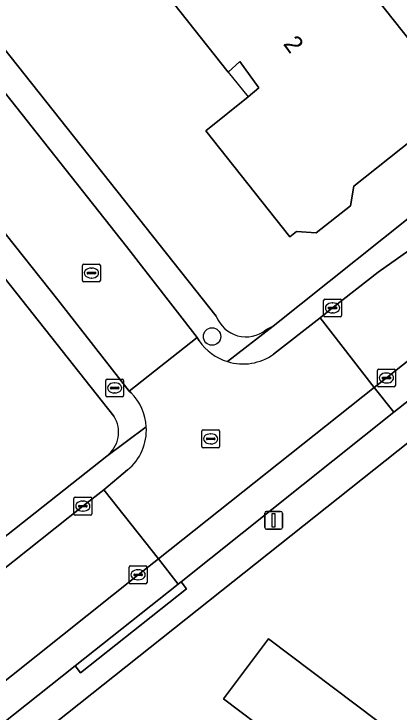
# Model space of a CAD drawing. Extents: x 159626 to 160723, y 388173 to 389416.
# Drawn here: x 159925.65 to 159947.22, y 388613.51 to 388652.58 of the extents above; entities that cross this region are included whole.
import ezdxf

# ---------------------------------------------------------------- set-up
doc = ezdxf.new("R2010")
doc.units = 0
for name, color, linetype in [('IMGEO_Boom', 7, 'Continuous'), ('IMGEO_Brandkraan', 7, 'Continuous'), ('IMGEO_Erf', 7, 'Continuous'), ('IMGEO_Kolk', 7, 'Continuous'), ('IMGEO_Lichtmast', 7, 'Continuous'), ('IMGEO_Pand', 7, 'Continuous'), ('IMGEO_Pand_nummerreeks', 7, 'Continuous'), ('IMGEO_Pand_overbouw', 7, 'Continuous'), ('IMGEO_Parkeervlak_open', 7, 'Continuous'), ('IMGEO_Rijbaan_lokaal_open', 7, 'Continuous'), ('IMGEO_Rioolput', 7, 'Continuous'), ('IMGEO_Voetpad_open', 7, 'Continuous')]:
    doc.layers.add(name, color=color, linetype=linetype)

msp = doc.modelspace()

# ---------------------------------------------------------------- linework, layer by layer
at = {"layer": 'IMGEO_Boom'}
msp.add_circle((159936.746, 388634.522), 0.489, dxfattribs=at)
at = {"layer": 'IMGEO_Brandkraan'}
for p, q in [((159930.789, 388631.218), (159930.789, 388632.07)), ((159930.864, 388632.144), (159931.716, 388632.144)), ((159931.277, 388631.924), (159931.302, 388631.924)), ((159931.79, 388632.07), (159931.79, 388631.218)), ((159931.048, 388631.638), (159931.048, 388631.65)), ((159931.486, 388631.601), (159931.088, 388631.601)), ((159931.091, 388631.687), (159931.489, 388631.687)), ((159931.532, 388631.65), (159931.532, 388631.638)), ((159931.716, 388631.144), (159930.864, 388631.144)), ((159931.3, 388631.364), (159931.275, 388631.364))]:
    msp.add_line(p, q, dxfattribs=at)
for points in [[(159930.789, 388631.218), (159930.789, 388632.07)], [(159930.864, 388632.144), (159931.716, 388632.144)], [(159931.79, 388632.07), (159931.79, 388631.218)], [(159931.716, 388631.144), (159930.864, 388631.144)]]:
    msp.add_lwpolyline(points, dxfattribs=at)
for centre, radius, start, end in [((159930.866, 388632.068), 0.0765, 91.552, 178.448), ((159930.866, 388632.068), 0.0765, 91.552, 178.448), ((159931.714, 388632.068), 0.0765, 1.552, 88.448), ((159931.714, 388632.068), 0.0765, 1.552, 88.448), ((159931.088, 388631.647), 0.0403, 85.8775, 175.7526), ((159931.085, 388631.637), 0.0366, 178.938, 274.7102), ((159931.489, 388631.644), 0.043, 264.8664, 352.4533), ((159931.493, 388631.649), 0.0386, 1.7309, 96.639), ((159930.866, 388631.22), 0.0765, 181.552, 268.448), ((159930.866, 388631.22), 0.0765, 181.552, 268.448), ((159931.714, 388631.22), 0.0765, 271.552, 358.448), ((159931.714, 388631.22), 0.0765, 271.552, 358.448)]:
    msp.add_arc(centre, radius, start, end, dxfattribs=at)
for centre, major_axis, ratio, start_param, end_param in [((159931.276, 388631.644), (-0.387, 0.002), 0.722429, 4.712389, 7.853982), ((159931.301, 388631.644), (-0.39, 0.002), 0.717154, 1.570796, 4.712389)]:
    msp.add_ellipse(centre, major_axis=major_axis, ratio=ratio, start_param=start_param, end_param=end_param, dxfattribs=at)
at = {"layer": 'IMGEO_Erf'}
for points in [[(159961.598, 388759.243), (159950.188, 388766.004), (159948.005, 388767.297), (159911.897, 388788.693), (159915.03, 388783.29), (159907.895, 388763.963), (159901.612, 388745.973), (159895.581, 388727.928), (159889.791, 388709.566), (159883.857, 388689.671), (159871.857, 388645.22), (159877.742, 388640.168), (159879.846, 388642.601), (159883.148, 388639.747), (159881.054, 388637.324), (159906.097, 388615.825), (159913.35, 388614.019), (159930.846, 388627.835)], [(159916.706, 388661.228), (159936.983, 388635.654)], [(159931.239, 388630.067), (159909.982, 388656.93)], [(159939.758, 388634.891), (159940.172, 388635.094), (159949.489, 388642.527)], [(159955.063, 388634.415), (159911.466, 388599.82)]]:
    msp.add_lwpolyline(points, dxfattribs=at)
for points in [[(159944.685, 388642.929), (159944.5, 388641.838), (159942.579, 388640.32), (159941.469, 388640.402), (159941.101, 388640.109), (159936.4, 388646.038), (159938.761, 388647.945), (159939.373, 388648.442), (159938.292, 388649.91), (159937.645, 388649.313), (159933.084, 388655.085), (159937.002, 388658.193), (159940.192, 388660.724), (159947.475, 388651.543), (159950.583, 388647.626)], [(159943.878, 388601.537), (159943.594, 388601.9), (159939.173, 388598.432), (159936.612, 388601.696), (159931.345, 388597.564), (159929.82, 388599.5), (159929.075, 388598.917), (159926.608, 388602.077), (159927.317, 388602.699), (159925.804, 388604.638), (159933.115, 388610.351), (159933.195, 388610.248), (159936.429, 388606.113), (159938.832, 388607.991), (159937.348, 388609.889), (159937.584, 388610.074), (159940.198, 388612.116), (159937.379, 388614.237), (159939.906, 388617.594), (159945.978, 388613.024), (159943.452, 388609.667), (159946.648, 388607.262), (159945.685, 388601.287)]]:
    msp.add_lwpolyline(points, close=True, dxfattribs=at)
for centre, radius, start, end in [((159938.649, 388636.287), 1.782, 200.7914, 308.4609), ((159929.847, 388629.162), 1.661, 306.9875, 33.0405)]:
    msp.add_arc(centre, radius, start, end, dxfattribs=at)
at = {"layer": 'IMGEO_Kolk'}
for p, q in [((159929.489, 388637.651), (159929.489, 388638.503)), ((159929.564, 388638.577), (159930.416, 388638.577)), ((159930.49, 388638.503), (159930.49, 388637.651)), ((159929.791, 388638.12), (159930.189, 388638.12)), ((159929.977, 388638.357), (159930.002, 388638.357)), ((159929.748, 388638.071), (159929.748, 388638.083)), ((159930.186, 388638.034), (159929.788, 388638.034)), ((159930, 388637.797), (159929.975, 388637.797)), ((159930.232, 388638.083), (159930.232, 388638.071)), ((159930.416, 388637.577), (159929.564, 388637.577)), ((159942.992, 388635.695), (159942.992, 388636.547)), ((159943.067, 388636.621), (159943.919, 388636.621)), ((159943.993, 388636.547), (159943.993, 388635.695)), ((159943.294, 388636.164), (159943.692, 388636.164)), ((159943.48, 388636.401), (159943.505, 388636.401)), ((159943.251, 388636.115), (159943.251, 388636.127)), ((159943.689, 388636.078), (159943.291, 388636.078)), ((159943.503, 388635.841), (159943.478, 388635.841)), ((159943.735, 388636.127), (159943.735, 388636.115)), ((159943.919, 388635.621), (159943.067, 388635.621)), ((159946.011, 388631.775), (159946.011, 388632.627)), ((159946.086, 388632.701), (159946.938, 388632.701)), ((159947.012, 388632.627), (159947.012, 388631.775)), ((159946.313, 388632.244), (159946.711, 388632.244)), ((159946.499, 388632.481), (159946.524, 388632.481)), ((159946.27, 388632.195), (159946.27, 388632.207)), ((159946.708, 388632.158), (159946.31, 388632.158)), ((159946.522, 388631.921), (159946.497, 388631.921)), ((159946.754, 388632.207), (159946.754, 388632.195)), ((159946.938, 388631.701), (159946.086, 388631.701)), ((159929.006, 388624.603), (159929.006, 388625.455)), ((159929.081, 388625.529), (159929.933, 388625.529)), ((159929.494, 388625.309), (159929.519, 388625.309)), ((159930.007, 388625.455), (159930.007, 388624.603)), ((159929.265, 388625.023), (159929.265, 388625.035)), ((159929.703, 388624.986), (159929.305, 388624.986)), ((159929.308, 388625.072), (159929.706, 388625.072)), ((159929.749, 388625.035), (159929.749, 388625.023)), ((159929.933, 388624.529), (159929.081, 388624.529)), ((159929.517, 388624.749), (159929.492, 388624.749)), ((159932.177, 388621.686), (159933.029, 388621.686)), ((159932.102, 388620.76), (159932.102, 388621.612)), ((159932.59, 388621.466), (159932.615, 388621.466)), ((159933.103, 388621.612), (159933.103, 388620.76)), ((159932.361, 388621.18), (159932.361, 388621.192)), ((159932.799, 388621.143), (159932.401, 388621.143)), ((159932.404, 388621.229), (159932.802, 388621.229)), ((159932.613, 388620.906), (159932.588, 388620.906)), ((159932.845, 388621.192), (159932.845, 388621.18)), ((159933.029, 388620.686), (159932.177, 388620.686))]:
    msp.add_line(p, q, dxfattribs=at)
for points in [[(159929.489, 388637.651), (159929.489, 388638.503)], [(159929.564, 388638.577), (159930.416, 388638.577)], [(159930.49, 388638.503), (159930.49, 388637.651)], [(159930.416, 388637.577), (159929.564, 388637.577)], [(159942.992, 388635.695), (159942.992, 388636.547)], [(159943.067, 388636.621), (159943.919, 388636.621)], [(159943.993, 388636.547), (159943.993, 388635.695)], [(159943.919, 388635.621), (159943.067, 388635.621)], [(159946.011, 388631.775), (159946.011, 388632.627)], [(159946.086, 388632.701), (159946.938, 388632.701)], [(159947.012, 388632.627), (159947.012, 388631.775)], [(159946.938, 388631.701), (159946.086, 388631.701)], [(159929.006, 388624.603), (159929.006, 388625.455)], [(159929.081, 388625.529), (159929.933, 388625.529)], [(159930.007, 388625.455), (159930.007, 388624.603)], [(159929.933, 388624.529), (159929.081, 388624.529)], [(159932.177, 388621.686), (159933.029, 388621.686)], [(159932.102, 388620.76), (159932.102, 388621.612)], [(159933.103, 388621.612), (159933.103, 388620.76)], [(159933.029, 388620.686), (159932.177, 388620.686)]]:
    msp.add_lwpolyline(points, dxfattribs=at)
for centre, radius, start, end in [((159929.566, 388638.501), 0.0765, 91.552, 178.448), ((159929.566, 388638.501), 0.0765, 91.552, 178.448), ((159930.414, 388638.501), 0.0765, 1.552, 88.448), ((159930.414, 388638.501), 0.0765, 1.552, 88.448), ((159929.788, 388638.08), 0.0403, 85.8775, 175.7526), ((159930.193, 388638.082), 0.0386, 1.7309, 96.639), ((159929.785, 388638.07), 0.0366, 178.938, 274.7102), ((159930.189, 388638.077), 0.043, 264.8664, 352.4533), ((159929.566, 388637.653), 0.0765, 181.552, 268.448), ((159929.566, 388637.653), 0.0765, 181.552, 268.448), ((159930.414, 388637.653), 0.0765, 271.552, 358.448), ((159930.414, 388637.653), 0.0765, 271.552, 358.448), ((159943.069, 388636.545), 0.0765, 91.552, 178.448), ((159943.069, 388636.545), 0.0765, 91.552, 178.448), ((159943.917, 388636.545), 0.0765, 1.552, 88.448), ((159943.917, 388636.545), 0.0765, 1.552, 88.448), ((159943.291, 388636.124), 0.0403, 85.8775, 175.7526), ((159943.696, 388636.126), 0.0386, 1.7309, 96.639), ((159943.288, 388636.114), 0.0366, 178.938, 274.7102), ((159943.692, 388636.121), 0.043, 264.8664, 352.4533), ((159943.069, 388635.697), 0.0765, 181.552, 268.448), ((159943.069, 388635.697), 0.0765, 181.552, 268.448), ((159943.917, 388635.697), 0.0765, 271.552, 358.448), ((159943.917, 388635.697), 0.0765, 271.552, 358.448), ((159946.088, 388632.625), 0.0765, 91.552, 178.448), ((159946.088, 388632.625), 0.0765, 91.552, 178.448), ((159946.936, 388632.625), 0.0765, 1.552, 88.448), ((159946.936, 388632.625), 0.0765, 1.552, 88.448), ((159946.31, 388632.204), 0.0403, 85.8775, 175.7526), ((159946.715, 388632.206), 0.0386, 1.7309, 96.639), ((159946.307, 388632.194), 0.0366, 178.938, 274.7102), ((159946.711, 388632.201), 0.043, 264.8664, 352.4533), ((159946.088, 388631.777), 0.0765, 181.552, 268.448), ((159946.088, 388631.777), 0.0765, 181.552, 268.448), ((159946.936, 388631.777), 0.0765, 271.552, 358.448), ((159946.936, 388631.777), 0.0765, 271.552, 358.448), ((159929.083, 388625.453), 0.0765, 91.552, 178.448), ((159929.083, 388625.453), 0.0765, 91.552, 178.448), ((159929.931, 388625.453), 0.0765, 1.552, 88.448), ((159929.931, 388625.453), 0.0765, 1.552, 88.448), ((159929.305, 388625.032), 0.0403, 85.8775, 175.7526), ((159929.302, 388625.022), 0.0366, 178.938, 274.7102), ((159929.706, 388625.029), 0.043, 264.8664, 352.4533), ((159929.71, 388625.034), 0.0386, 1.7309, 96.639), ((159929.083, 388624.605), 0.0765, 181.552, 268.448), ((159929.083, 388624.605), 0.0765, 181.552, 268.448), ((159929.931, 388624.605), 0.0765, 271.552, 358.448), ((159929.931, 388624.605), 0.0765, 271.552, 358.448), ((159932.179, 388621.61), 0.0765, 91.552, 178.448), ((159932.179, 388621.61), 0.0765, 91.552, 178.448), ((159933.027, 388621.61), 0.0765, 1.552, 88.448), ((159933.027, 388621.61), 0.0765, 1.552, 88.448), ((159932.401, 388621.189), 0.0403, 85.8775, 175.7526), ((159932.398, 388621.179), 0.0366, 178.938, 274.7102), ((159932.802, 388621.186), 0.043, 264.8664, 352.4533), ((159932.806, 388621.191), 0.0386, 1.7309, 96.639), ((159932.179, 388620.762), 0.0765, 181.552, 268.448), ((159932.179, 388620.762), 0.0765, 181.552, 268.448), ((159933.027, 388620.762), 0.0765, 271.552, 358.448), ((159933.027, 388620.762), 0.0765, 271.552, 358.448)]:
    msp.add_arc(centre, radius, start, end, dxfattribs=at)
for centre, major_axis, ratio, start_param, end_param in [((159929.976, 388638.077), (-0.387, 0.002), 0.722429, 4.712389, 7.853982), ((159930.001, 388638.077), (-0.39, 0.002), 0.717154, 1.570796, 4.712389), ((159943.479, 388636.121), (-0.387, 0.002), 0.722429, 4.712389, 7.853982), ((159943.504, 388636.121), (-0.39, 0.002), 0.717154, 1.570796, 4.712389), ((159946.498, 388632.201), (-0.387, 0.002), 0.722429, 4.712389, 7.853982), ((159946.523, 388632.201), (-0.39, 0.002), 0.717154, 1.570796, 4.712389), ((159929.493, 388625.029), (-0.387, 0.002), 0.722429, 4.712389, 7.853982), ((159929.518, 388625.029), (-0.39, 0.002), 0.717154, 1.570796, 4.712389), ((159932.589, 388621.186), (-0.387, 0.002), 0.722429, 4.712389, 7.853982), ((159932.614, 388621.186), (-0.39, 0.002), 0.717154, 1.570796, 4.712389)]:
    msp.add_ellipse(centre, major_axis=major_axis, ratio=ratio, start_param=start_param, end_param=end_param, dxfattribs=at)
at = {"layer": 'IMGEO_Lichtmast'}
for p, q in [((159939.692, 388623.836), (159939.692, 388624.636)), ((159939.692, 388624.636), (159939.692, 388623.836)), ((159939.792, 388624.736), (159940.582, 388624.736)), ((159940.582, 388624.736), (159939.792, 388624.736)), ((159940.682, 388624.636), (159940.682, 388623.836)), ((159940.682, 388623.836), (159940.682, 388624.636)), ((159940.582, 388623.736), (159939.792, 388623.736)), ((159939.792, 388623.736), (159940.582, 388623.736))]:
    msp.add_line(p, q, dxfattribs=at)
msp.add_lwpolyline([(159940.112, 388624.611), (159940.262, 388624.611), (159940.262, 388623.861), (159940.112, 388623.861), (159940.112, 388624.611)], dxfattribs=at)
for centre, start, end in [((159939.792, 388624.636), 90, 180), ((159939.792, 388624.636), 90, 180), ((159940.582, 388624.636), 0, 90), ((159940.582, 388624.636), 360, 90), ((159939.792, 388623.836), 180, 270), ((159939.792, 388623.836), 180, 270), ((159940.582, 388623.836), 270, 0), ((159940.582, 388623.836), 270, 0)]:
    msp.add_arc(centre, 0.1, start, end, dxfattribs=at)
at = {"layer": 'IMGEO_Pand'}
for points in [[(159937.645, 388649.313), (159938.292, 388649.91), (159939.373, 388648.442), (159938.761, 388647.945), (159936.4, 388646.038), (159941.101, 388640.109), (159941.469, 388640.402), (159942.579, 388640.32), (159944.5, 388641.838), (159944.685, 388642.929), (159950.583, 388647.626), (159947.475, 388651.543), (159940.192, 388660.724), (159937.002, 388658.193), (159933.084, 388655.085)], [(159943.452, 388609.667), (159945.978, 388613.024), (159939.906, 388617.594), (159937.379, 388614.237), (159940.198, 388612.116)]]:
    msp.add_lwpolyline(points, close=True, dxfattribs=at)
at = {"layer": 'IMGEO_Pand_overbouw'}
msp.add_lwpolyline([(159937.645, 388649.313), (159938.761, 388647.945), (159939.373, 388648.442), (159938.292, 388649.91)], close=True, dxfattribs=at)
at = {"layer": 'IMGEO_Parkeervlak_open'}
for points in [[(159948.847, 388634.062), (159946.507, 388632.202), (159945.827, 388631.669), (159946.926, 388630.28), (159947.812, 388630.975)], [(159917.343, 388606.776), (159929.073, 388616.089), (159934.849, 388620.662), (159933.737, 388622.071), (159932.598, 388621.187), (159914.07, 388606.423)]]:
    msp.add_lwpolyline(points, dxfattribs=at)
msp.add_lwpolyline([(159935.008, 388620.788), (159946.926, 388630.28), (159945.827, 388631.669), (159933.737, 388622.071), (159934.849, 388620.662)], close=True, dxfattribs=at)
at = {"layer": 'IMGEO_Rijbaan_lokaal_open'}
for points in [[(159911.185, 388657.866), (159928.111, 388636.577), (159932.1, 388631.461), (159935.91, 388634.461), (159931.961, 388639.57), (159915.532, 388660.323)], [(159950.122, 388641.005), (159946.049, 388638.119), (159943.49, 388636.12), (159942.807, 388635.575), (159945.827, 388631.669), (159946.507, 388632.202), (159948.847, 388634.062), (159949.767, 388634.774)], [(159945.827, 388631.669), (159942.807, 388635.575), (159940.194, 388633.536)], [(159936.029, 388634.283), (159935.91, 388634.461), (159932.1, 388631.461), (159932.207, 388631.376)], [(159932.015, 388627.053), (159930.674, 388625.944), (159933.737, 388622.071), (159945.827, 388631.669)], [(159913.358, 388605.815), (159914.07, 388606.423), (159932.598, 388621.187), (159933.737, 388622.071), (159930.674, 388625.944), (159929.504, 388625.028), (159924.843, 388621.328), (159908.628, 388608.359), (159907.664, 388607.259)]]:
    msp.add_lwpolyline(points, dxfattribs=at)
for centre, radius, start, end in [((159938.479, 388635.947), 2.961, 214.1816, 252.9187), ((159938.474, 388635.955), 2.968, 253.0454, 305.4117), ((159930.139, 388629.304), 2.927, 3.1498, 45.0586), ((159930.144, 388629.299), 2.923, 309.8068, 3.2639)]:
    msp.add_arc(centre, radius, start, end, dxfattribs=at)
at = {"layer": 'IMGEO_Rioolput'}
for p, q in [((159936.169, 388628.37), (159936.169, 388629.222)), ((159936.244, 388629.296), (159937.096, 388629.296)), ((159937.17, 388629.222), (159937.17, 388628.37)), ((159936.428, 388628.79), (159936.428, 388628.802)), ((159936.866, 388628.753), (159936.468, 388628.753)), ((159936.471, 388628.839), (159936.869, 388628.839)), ((159936.657, 388629.076), (159936.682, 388629.076)), ((159936.912, 388628.802), (159936.912, 388628.79)), ((159936.68, 388628.516), (159936.655, 388628.516)), ((159937.096, 388628.296), (159936.244, 388628.296))]:
    msp.add_line(p, q, dxfattribs=at)
for points in [[(159936.169, 388628.37), (159936.169, 388629.222)], [(159936.244, 388629.296), (159937.096, 388629.296)], [(159937.17, 388629.222), (159937.17, 388628.37)], [(159937.096, 388628.296), (159936.244, 388628.296)]]:
    msp.add_lwpolyline(points, dxfattribs=at)
for centre, radius, start, end in [((159936.246, 388629.22), 0.0765, 91.552, 178.448), ((159936.246, 388629.22), 0.0765, 91.552, 178.448), ((159937.094, 388629.22), 0.0765, 1.552, 88.448), ((159937.094, 388629.22), 0.0765, 1.552, 88.448), ((159936.468, 388628.799), 0.0403, 85.8775, 175.7526), ((159936.465, 388628.789), 0.0366, 178.938, 274.7102), ((159936.869, 388628.796), 0.043, 264.8664, 352.4533), ((159936.873, 388628.801), 0.0386, 1.7309, 96.639), ((159936.246, 388628.372), 0.0765, 181.552, 268.448), ((159936.246, 388628.372), 0.0765, 181.552, 268.448), ((159937.094, 388628.372), 0.0765, 271.552, 358.448), ((159937.094, 388628.372), 0.0765, 271.552, 358.448)]:
    msp.add_arc(centre, radius, start, end, dxfattribs=at)
for centre, major_axis, ratio, start_param, end_param in [((159936.656, 388628.796), (-0.387, 0.002), 0.722429, 4.712389, 7.853982), ((159936.681, 388628.796), (-0.39, 0.002), 0.717154, 1.570796, 4.712389)]:
    msp.add_ellipse(centre, major_axis=major_axis, ratio=ratio, start_param=start_param, end_param=end_param, dxfattribs=at)
at = {"layer": 'IMGEO_Voetpad_open'}
for points in [[(159936.983, 388635.654), (159916.706, 388661.228)], [(159915.532, 388660.323), (159931.961, 388639.57), (159935.91, 388634.461), (159936.029, 388634.283)], [(159932.207, 388631.376), (159932.1, 388631.461), (159928.111, 388636.577), (159911.185, 388657.866)], [(159909.982, 388656.93), (159931.239, 388630.067)], [(159949.489, 388642.527), (159940.172, 388635.094), (159937.609, 388633.116)], [(159940.194, 388633.536), (159942.807, 388635.575), (159943.49, 388636.12), (159946.049, 388638.119), (159950.122, 388641.005)], [(159937.609, 388633.116), (159940.172, 388635.094), (159939.758, 388634.891)], [(159911.466, 388599.82), (159955.063, 388634.415)], [(159947.812, 388630.975), (159946.926, 388630.28), (159935.008, 388620.788), (159935.318, 388620.396), (159929.383, 388615.697), (159929.073, 388616.089), (159917.343, 388606.776)], [(159933.062, 388629.465), (159930.846, 388627.835), (159913.35, 388614.019), (159906.097, 388615.825), (159905.322, 388614.867), (159904.269, 388613.569), (159903.537, 388612.665), (159880.922, 388504.632)], [(159930.846, 388627.835), (159933.062, 388629.465)], [(159906.826, 388607.875), (159907.664, 388607.259), (159908.628, 388608.359), (159924.843, 388621.328), (159929.504, 388625.028), (159930.674, 388625.944), (159932.015, 388627.053)]]:
    msp.add_lwpolyline(points, dxfattribs=at)
msp.add_lwpolyline([(159935.008, 388620.788), (159934.849, 388620.662), (159929.073, 388616.089), (159929.383, 388615.697), (159935.318, 388620.396)], close=True, dxfattribs=at)
for centre, radius, start, end in [((159938.649, 388636.287), 1.782, 200.7914, 308.4609), ((159938.479, 388635.947), 2.961, 214.1816, 252.9187), ((159938.474, 388635.955), 2.968, 253.0454, 305.4117), ((159930.139, 388629.304), 2.927, 3.1498, 45.0586), ((159929.847, 388629.162), 1.661, 306.9875, 33.0405), ((159930.144, 388629.299), 2.923, 309.8068, 3.2639)]:
    msp.add_arc(centre, radius, start, end, dxfattribs=at)

# ---------------------------------------------------------------- texts
at = {"layer": 'IMGEO_Pand_nummerreeks'}
msp.add_text('2', height=1, rotation=306.367, dxfattribs=at).set_placement((159940.698, 388650.894))

doc.saveas('drawing.dxf')
